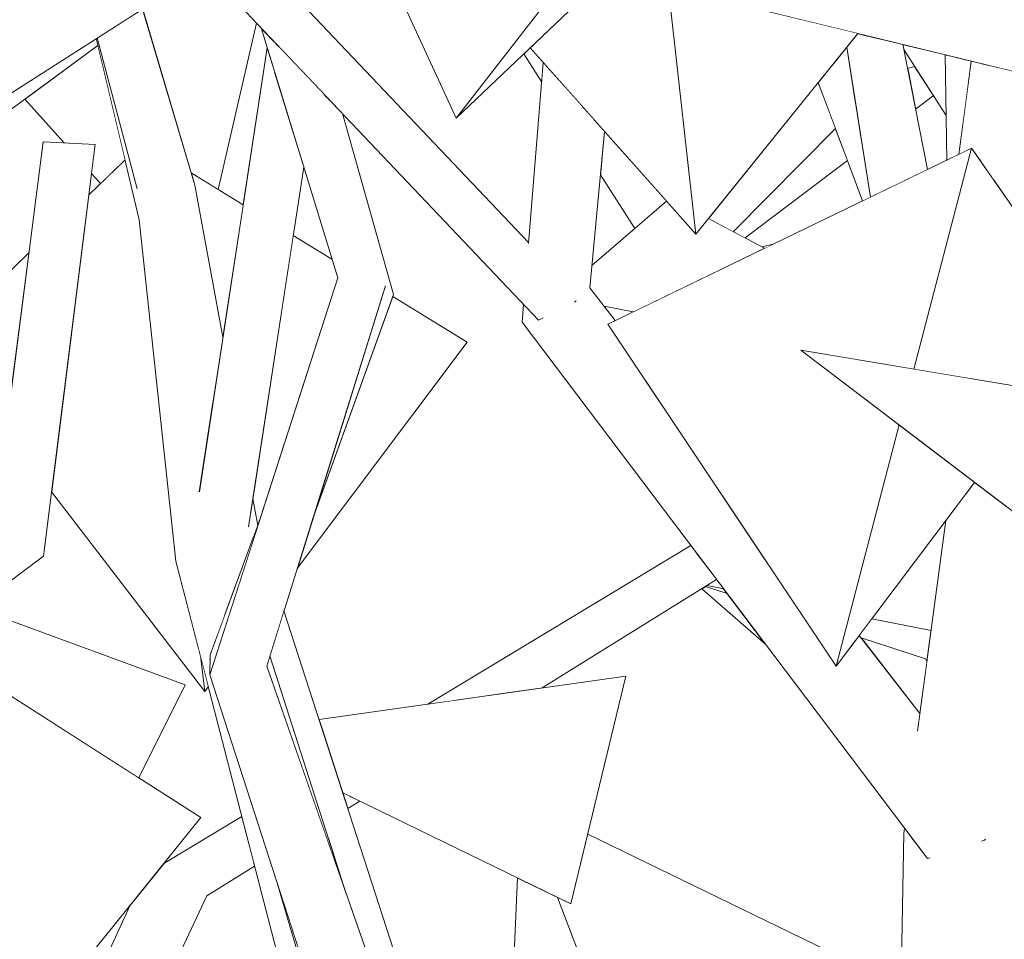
# Model space of a CAD drawing. Extents: x -289599 to -184549, y 66678 to 295474.
# Tile 331 of 656: x -263558 to -263473, y 72239 to 72319. Entities that reach past the tile are written whole.
import ezdxf

# ---------------------------------------------------------------- set-up
doc = ezdxf.new("R2010")
doc.units = 0
doc.header["$MEASUREMENT"] = 0
doc.linetypes.add('Wipeout_Contour', pattern=[1000, 0, -1000])
doc.layers.add('arch drzewa', color=8, linetype='Continuous')
doc.layers.add('arch drzewa_Nr_Pióra__4', color=8, linetype='Continuous', lineweight=9)

msp = doc.modelspace()

# ---------------------------------------------------------------- wipeouts: each hides what was drawn before it
at = {"color": 254, "linetype": 'Wipeout_Contour', "lineweight": 0, "ltscale": 1281822.019820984}
msp.add_wipeout([(-263483.929, 72317.064), (-263480.399, 72305.149), (-263479.407, 72305.629), (-263481.562, 72316.487)], dxfattribs=at).dxf.layer = 'arch drzewa'
at = {"color": 254, "linetype": 'Wipeout_Contour', "lineweight": 0, "ltscale": 961383.941747}
msp.add_wipeout([(-263486.425, 72316.244), (-263487.593, 72314.795), (-263485.658, 72311.389)], dxfattribs=at).dxf.layer = 'arch drzewa'
at = {"color": 254, "linetype": 'Wipeout_Contour', "lineweight": 0, "ltscale": 961352.62234}
msp.add_wipeout([(-263476.264, 72315.195), (-263476.159, 72310.92), (-263475.618, 72315.038)], dxfattribs=at).dxf.layer = 'arch drzewa'
at = {"color": 254, "linetype": 'Wipeout_Contour', "lineweight": 0, "ltscale": 1281792.105991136}
msp.add_wipeout([(-263474.735, 72314.823), (-263474.897, 72306.487), (-263473.64, 72304.677), (-263472.767, 72314.343)], dxfattribs=at).dxf.layer = 'arch drzewa'
at = {"color": 254, "linetype": 'Wipeout_Contour', "lineweight": 0, "ltscale": 1282047.462983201}
msp.add_wipeout([(-263548.02, 72303.938), (-263541.463, 72285.352), (-263540.585, 72291.068), (-263543.027, 72304.254)], dxfattribs=at).dxf.layer = 'arch drzewa'
at = {"color": 254, "linetype": 'Wipeout_Contour', "lineweight": 0, "ltscale": 961486.576246}
msp.add_wipeout([(-263532.811, 72275.231), (-263525.774, 72294.764), (-263526.47, 72295.516)], dxfattribs=at).dxf.layer = 'arch drzewa'
at = {"color": 254, "linetype": 'Wipeout_Contour', "lineweight": 0, "ltscale": 1602372.079391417}
msp.add_wipeout([(-263508.73, 72295.36), (-263510.614, 72293.427), (-263498.476, 72279.18), (-263507.163, 72292.196), (-263506.52, 72292.508)], dxfattribs=at).dxf.layer = 'arch drzewa'
at = {"color": 254, "linetype": 'Wipeout_Contour', "lineweight": 0, "ltscale": 1282005.33709313}
msp.add_wipeout([(-263538.151, 72275.964), (-263537.64, 72274.517), (-263537.561, 72274.732), (-263537.987, 72277.033)], dxfattribs=at).dxf.layer = 'arch drzewa'
at = {"color": 254, "linetype": 'Wipeout_Contour', "lineweight": 0, "ltscale": 1282091.885513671}
msp.add_wipeout([(-263566.737, 72269.305), (-263562.108, 72267.602), (-263556.148, 72272.075), (-263560.451, 72275.058)], dxfattribs=at).dxf.layer = 'arch drzewa'
at = {"color": 254, "linetype": 'Wipeout_Contour', "lineweight": 0, "ltscale": 961508.875215}
msp.add_wipeout([(-263543.378, 72273.14), (-263540.447, 72266.894), (-263537.924, 72273.747)], dxfattribs=at).dxf.layer = 'arch drzewa'
at = {"color": 254, "linetype": 'Wipeout_Contour', "lineweight": 0, "ltscale": 1281875.190771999}
msp.add_wipeout([(-263516.98, 72260.039), (-263512.881, 72260.62), (-263497.72, 72270.028), (-263499.438, 72272.301)], dxfattribs=at).dxf.layer = 'arch drzewa'
at = {"color": 254, "linetype": 'Wipeout_Contour', "lineweight": 0, "ltscale": 1281947.955021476}
msp.add_wipeout([(-263529.99, 72250.946), (-263529.736, 72250.162), (-263528.702, 72250.804), (-263529.58, 72251.232)], dxfattribs=at).dxf.layer = 'arch drzewa'
at = {"color": 254, "linetype": 'Wipeout_Contour', "lineweight": 0, "ltscale": 2883837.786312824}
msp.add_wipeout([(-263471.054, 72247.234), (-263477.381, 72245.845), (-263474.78, 72219.979), (-263474.597, 72220.013), (-263470.422, 72208.515), (-263470.202, 72209.667), (-263470.779, 72235.116), (-263471.137, 72235.55), (-263470.796, 72235.864)], dxfattribs=at).dxf.layer = 'arch drzewa'
at = {"color": 254, "linetype": 'Wipeout_Contour', "lineweight": 0, "ltscale": 1602333.745351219}
msp.add_wipeout([(-263515.423, 72234.953), (-263510.633, 72227.233), (-263508.328, 72234.106), (-263511.53, 72242.437), (-263515.019, 72244.137)], dxfattribs=at).dxf.layer = 'arch drzewa'
at = {"color": 254, "linetype": 'Wipeout_Contour', "lineweight": 0, "ltscale": 1282005.625857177}
msp.add_wipeout([(-263546.317, 72243.657), (-263556.188, 72217.148), (-263554.189, 72216.639), (-263541.979, 72242.566)], dxfattribs=at).dxf.layer = 'arch drzewa'

# ---------------------------------------------------------------- next in the draw order: wipeouts: each hides what was drawn before it
at = {"color": 254, "linetype": 'Wipeout_Contour', "lineweight": 0, "ltscale": 1281804.648938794}
msp.add_wipeout([(-263476.264, 72315.195), (-263477.045, 72315.386), (-263476.657, 72307.129), (-263476.159, 72310.92)], dxfattribs=at).dxf.layer = 'arch drzewa'
at = {"color": 254, "linetype": 'Wipeout_Contour', "lineweight": 0, "ltscale": 1281843.084708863}
msp.add_wipeout([(-263487.593, 72314.795), (-263487.801, 72314.538), (-263485.14, 72308.104), (-263485.658, 72311.389)], dxfattribs=at).dxf.layer = 'arch drzewa'
at = {"color": 254, "linetype": 'Wipeout_Contour', "lineweight": 0, "ltscale": 1281786.774988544}
msp.add_wipeout([(-263473.64, 72304.677), (-263472.259, 72302.688), (-263472.152, 72314.193), (-263472.767, 72314.343)], dxfattribs=at).dxf.layer = 'arch drzewa'
at = {"color": 254, "linetype": 'Wipeout_Contour', "lineweight": 0, "ltscale": 961439.516439}
msp.add_wipeout([(-263508.73, 72295.36), (-263507.445, 72308.928), (-263508.412, 72310.017)], dxfattribs=at).dxf.layer = 'arch drzewa'
at = {"color": 254, "linetype": 'Wipeout_Contour', "lineweight": 0, "ltscale": 961567.762513}
msp.add_wipeout([(-263556.148, 72272.075), (-263551.683, 72307.8), (-263556.181, 72308.018)], dxfattribs=at).dxf.layer = 'arch drzewa'
at = {"color": 254, "linetype": 'Wipeout_Contour', "lineweight": 0, "ltscale": 961509.863917}
msp.add_wipeout([(-263540.447, 72266.894), (-263543.378, 72273.14), (-263541.027, 72265.319)], dxfattribs=at).dxf.layer = 'arch drzewa'
at = {"color": 254, "linetype": 'Wipeout_Contour', "lineweight": 0, "ltscale": 1281884.88951117}
msp.add_wipeout([(-263499.583, 72272.493), (-263520.597, 72259.526), (-263516.98, 72260.039), (-263499.438, 72272.301)], dxfattribs=at).dxf.layer = 'arch drzewa'
at = {"color": 254, "linetype": 'Wipeout_Contour', "lineweight": 0, "ltscale": 961462.610329}
msp.add_wipeout([(-263529.58, 72251.232), (-263530.177, 72251.523), (-263529.99, 72250.946)], dxfattribs=at).dxf.layer = 'arch drzewa'
at = {"color": 254, "linetype": 'Wipeout_Contour', "lineweight": 0, "ltscale": 961289.828506}
msp.add_wipeout([(-263474.78, 72219.979), (-263477.381, 72245.845), (-263477.055, 72219.554)], dxfattribs=at).dxf.layer = 'arch drzewa'
at = {"color": 254, "linetype": 'Wipeout_Contour', "lineweight": 0, "ltscale": 961485.324385}
msp.add_wipeout([(-263541.979, 72242.566), (-263537.83, 72245.14), (-263537.901, 72245.416)], dxfattribs=at).dxf.layer = 'arch drzewa'
at = {"color": 254, "linetype": 'Wipeout_Contour', "lineweight": 0, "ltscale": 961512.28161}
msp.add_wipeout([(-263546.317, 72243.657), (-263558.124, 72217.641), (-263556.188, 72217.148)], dxfattribs=at).dxf.layer = 'arch drzewa'

# ---------------------------------------------------------------- next in the draw order: wipeouts: each hides what was drawn before it
at = {"color": 254, "linetype": 'Wipeout_Contour', "lineweight": 0, "ltscale": 1602256.408089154}
msp.add_wipeout([(-263477.045, 72315.386), (-263477.89, 72315.592), (-263477.75, 72306.431), (-263476.681, 72306.948), (-263476.657, 72307.129)], dxfattribs=at).dxf.layer = 'arch drzewa'
at = {"color": 254, "linetype": 'Wipeout_Contour', "lineweight": 0, "ltscale": 1281841.21655215}
msp.add_wipeout([(-263488.725, 72313.393), (-263484.575, 72304.521), (-263485.14, 72308.104), (-263487.801, 72314.538)], dxfattribs=at).dxf.layer = 'arch drzewa'
at = {"color": 254, "linetype": 'Wipeout_Contour', "lineweight": 0, "ltscale": 961568.832886}
msp.add_wipeout([(-263556.181, 72308.018), (-263560.451, 72275.058), (-263556.148, 72272.075)], dxfattribs=at).dxf.layer = 'arch drzewa'
at = {"color": 254, "linetype": 'Wipeout_Contour', "lineweight": 0, "ltscale": 1602519.278086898}
msp.add_wipeout([(-263543.378, 72273.14), (-263544.668, 72271.618), (-263541.706, 72262.94), (-263541.702, 72263.487), (-263541.027, 72265.319)], dxfattribs=at).dxf.layer = 'arch drzewa'
at = {"color": 254, "linetype": 'Wipeout_Contour', "lineweight": 0, "ltscale": 1281889.386899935}
msp.add_wipeout([(-263521.311, 72259.425), (-263520.597, 72259.526), (-263499.583, 72272.493), (-263499.907, 72272.922)], dxfattribs=at).dxf.layer = 'arch drzewa'
at = {"color": 254, "linetype": 'Wipeout_Contour', "lineweight": 0, "ltscale": 1281957.826624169}
msp.add_wipeout([(-263536.505, 72263.411), (-263531.525, 72247.88), (-263523.381, 72230.525), (-263535.287, 72267.31)], dxfattribs=at).dxf.layer = 'arch drzewa'
at = {"color": 254, "linetype": 'Wipeout_Contour', "lineweight": 0, "ltscale": 4165612.939731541}
msp.add_wipeout([(-263480.776, 72247.61), (-263481.479, 72247.975), (-263478.404, 72196.496), (-263477.912, 72196.41), (-263476.753, 72195.301), (-263476.972, 72212.907), (-263478.696, 72219.095), (-263478.42, 72219.299), (-263477.055, 72219.554), (-263477.381, 72245.845), (-263479.274, 72246.829), (-263479.283, 72245.848), (-263479.413, 72245.806)], dxfattribs=at).dxf.layer = 'arch drzewa'
at = {"color": 254, "linetype": 'Wipeout_Contour', "lineweight": 0, "ltscale": 1602521.174956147}
msp.add_wipeout([(-263558.683, 72217.783), (-263558.124, 72217.641), (-263546.317, 72243.657), (-263546.855, 72243.963), (-263548.465, 72241.966)], dxfattribs=at).dxf.layer = 'arch drzewa'

# ---------------------------------------------------------------- next in the draw order: wipeouts: each hides what was drawn before it
at = {"color": 254, "linetype": 'Wipeout_Contour', "lineweight": 0, "ltscale": 1602248.23869592}
msp.add_wipeout([(-263475.618, 72315.038), (-263476.681, 72306.948), (-263475.586, 72307.478), (-263474.897, 72306.487), (-263474.735, 72314.823)], dxfattribs=at).dxf.layer = 'arch drzewa'
at = {"color": 254, "linetype": 'Wipeout_Contour', "lineweight": 0, "ltscale": 1602297.095697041}
msp.add_wipeout([(-263488.725, 72313.393), (-263488.907, 72313.167), (-263485.05, 72302.898), (-263484.371, 72303.227), (-263484.575, 72304.521)], dxfattribs=at).dxf.layer = 'arch drzewa'
at = {"color": 254, "linetype": 'Wipeout_Contour', "lineweight": 0, "ltscale": 2884549.336767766}
msp.add_wipeout([(-263541.463, 72285.352), (-263548.02, 72303.938), (-263543.378, 72273.14), (-263537.924, 72273.747), (-263537.64, 72274.517), (-263538.151, 72275.964), (-263538.342, 72274.718), (-263542.246, 72274.267), (-263542.625, 72277.779)], dxfattribs=at).dxf.layer = 'arch drzewa'
at = {"color": 254, "linetype": 'Wipeout_Contour', "lineweight": 0, "ltscale": 1281743.89738472}
msp.add_wipeout([(-263474.419, 72277.772), (-263477.381, 72245.845), (-263471.054, 72247.234), (-263472.52, 72276.326)], dxfattribs=at).dxf.layer = 'arch drzewa'
at = {"color": 254, "linetype": 'Wipeout_Contour', "lineweight": 0, "ltscale": 1281891.974380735}
msp.add_wipeout([(-263522.788, 72259.216), (-263521.311, 72259.425), (-263499.907, 72272.922), (-263499.962, 72272.994)], dxfattribs=at).dxf.layer = 'arch drzewa'
at = {"color": 254, "linetype": 'Wipeout_Contour', "lineweight": 0, "ltscale": 1281988.300395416}
msp.add_wipeout([(-263538.666, 72248.377), (-263546.317, 72243.657), (-263541.979, 72242.566), (-263537.901, 72245.416)], dxfattribs=at).dxf.layer = 'arch drzewa'
at = {"color": 254, "linetype": 'Wipeout_Contour', "lineweight": 0, "ltscale": 1281927.852077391}
msp.add_wipeout([(-263523.381, 72230.525), (-263531.525, 72247.88), (-263529.965, 72243.018), (-263525.397, 72229.953)], dxfattribs=at).dxf.layer = 'arch drzewa'
at = {"color": 254, "linetype": 'Wipeout_Contour', "lineweight": 0, "ltscale": 1281717.32990062}
msp.add_wipeout([(-263481.479, 72247.975), (-263482.451, 72194.817), (-263480.585, 72196.878), (-263478.404, 72196.496)], dxfattribs=at).dxf.layer = 'arch drzewa'
at = {"color": 254, "linetype": 'Wipeout_Contour', "lineweight": 0, "ltscale": 1282021.874593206}
msp.add_wipeout([(-263548.663, 72241.721), (-263559.546, 72218.003), (-263558.683, 72217.783), (-263548.465, 72241.966)], dxfattribs=at).dxf.layer = 'arch drzewa'

# ---------------------------------------------------------------- next in the draw order: wipeouts: each hides what was drawn before it
at = {"color": 254, "linetype": 'Wipeout_Contour', "lineweight": 0, "ltscale": 1281828.031802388}
msp.add_wipeout([(-263483.929, 72317.064), (-263485.17, 72317.366), (-263482.697, 72304.037), (-263480.399, 72305.149)], dxfattribs=at).dxf.layer = 'arch drzewa'
at = {"color": 254, "linetype": 'Wipeout_Contour', "lineweight": 0, "ltscale": 1602527.602944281}
msp.add_wipeout([(-263536.121, 72314.175), (-263542.246, 72274.267), (-263538.342, 72274.718), (-263533.566, 72305.834), (-263534.368, 72308.452)], dxfattribs=at).dxf.layer = 'arch drzewa'
at = {"color": 254, "linetype": 'Wipeout_Contour', "lineweight": 0, "ltscale": 961541.405736}
msp.add_wipeout([(-263543.378, 72273.14), (-263548.02, 72303.938), (-263547.846, 72301.265)], dxfattribs=at).dxf.layer = 'arch drzewa'
at = {"color": 254, "linetype": 'Wipeout_Contour', "lineweight": 0, "ltscale": 961400.595628}
msp.add_wipeout([(-263510.614, 72293.427), (-263493.136, 72271.179), (-263498.476, 72279.18)], dxfattribs=at).dxf.layer = 'arch drzewa'
at = {"color": 254, "linetype": 'Wipeout_Contour', "lineweight": 0, "ltscale": 1281759.684684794}
msp.add_wipeout([(-263477.381, 72245.845), (-263474.419, 72277.772), (-263475.329, 72278.465), (-263476.1, 72277.444)], dxfattribs=at).dxf.layer = 'arch drzewa'
at = {"color": 254, "linetype": 'Wipeout_Contour', "lineweight": 0, "ltscale": 961492.96751}
msp.add_wipeout([(-263546.317, 72243.657), (-263538.666, 72248.377), (-263538.689, 72248.467)], dxfattribs=at).dxf.layer = 'arch drzewa'
at = {"color": 254, "linetype": 'Wipeout_Contour', "lineweight": 0, "ltscale": 961318.493842}
msp.add_wipeout([(-263481.415, 72248.455), (-263481.479, 72247.975), (-263480.776, 72247.61)], dxfattribs=at).dxf.layer = 'arch drzewa'

# ---------------------------------------------------------------- next in the draw order: linework, layer by layer
at = {"layer": 'arch drzewa_Nr_Pióra__4', "linetype": 'Continuous'}
for p, q in [((-263474.457, 72247.402), (-263474.734, 72247.312)), ((-263474.389, 72247.503), (-263474.457, 72247.402))]:
    msp.add_line(p, q, dxfattribs=at)

# ---------------------------------------------------------------- next in the draw order: wipeouts: each hides what was drawn before it
at = {"color": 254, "linetype": 'Wipeout_Contour', "lineweight": 0, "ltscale": 961558.114797}
msp.add_wipeout([(-263547.577, 72319.543), (-263549.225, 72318.49), (-263543.027, 72304.254)], dxfattribs=at).dxf.layer = 'arch drzewa'
at = {"color": 254, "linetype": 'Wipeout_Contour', "lineweight": 0, "ltscale": 1602293.184444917}
msp.add_wipeout([(-263485.857, 72316.948), (-263483.03, 72303.876), (-263482.697, 72304.037), (-263485.17, 72317.366), (-263485.462, 72317.437)], dxfattribs=at).dxf.layer = 'arch drzewa'
at = {"color": 254, "linetype": 'Wipeout_Contour', "lineweight": 0, "ltscale": 1281819.077910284}
msp.add_wipeout([(-263477.89, 72315.592), (-263481.562, 72316.487), (-263481.472, 72316.035), (-263477.809, 72310.31)], dxfattribs=at).dxf.layer = 'arch drzewa'
at = {"color": 254, "linetype": 'Wipeout_Contour', "lineweight": 0, "ltscale": 2243074.252171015}
msp.add_wipeout([(-263477.818, 72275.165), (-263480.272, 72256.944), (-263478.245, 72252.224), (-263478.396, 72251.814), (-263479.274, 72246.829), (-263477.381, 72245.845), (-263476.1, 72277.444)], dxfattribs=at).dxf.layer = 'arch drzewa'
at = {"color": 254, "linetype": 'Wipeout_Contour', "lineweight": 0, "ltscale": 1602496.149890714}
msp.add_wipeout([(-263546.855, 72243.963), (-263546.317, 72243.657), (-263538.689, 72248.467), (-263538.946, 72249.462), (-263545.717, 72245.375)], dxfattribs=at).dxf.layer = 'arch drzewa'

# ---------------------------------------------------------------- next in the draw order: wipeouts: each hides what was drawn before it
at = {"color": 254, "linetype": 'Wipeout_Contour', "lineweight": 0, "ltscale": 1282079.319421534}
msp.add_wipeout([(-263549.225, 72318.49), (-263551.491, 72317.041), (-263548.02, 72303.938), (-263543.027, 72304.254)], dxfattribs=at).dxf.layer = 'arch drzewa'
at = {"color": 254, "linetype": 'Wipeout_Contour', "lineweight": 0, "ltscale": 1281834.433220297}
msp.add_wipeout([(-263485.857, 72316.948), (-263486.425, 72316.244), (-263484.371, 72303.227), (-263483.03, 72303.876)], dxfattribs=at).dxf.layer = 'arch drzewa'
at = {"color": 254, "linetype": 'Wipeout_Contour', "lineweight": 0, "ltscale": 1281819.137993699}
msp.add_wipeout([(-263480.534, 72314.569), (-263481.145, 72314.388), (-263480.447, 72310.867), (-263478.909, 72312.028)], dxfattribs=at).dxf.layer = 'arch drzewa'
at = {"color": 254, "linetype": 'Wipeout_Contour', "lineweight": 0, "ltscale": 3204906.034364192}
msp.add_wipeout([(-263541.706, 72262.94), (-263544.668, 72271.618), (-263533.562, 72228.611), (-263530.004, 72228.646), (-263530.644, 72230.521), (-263531.014, 72228.697), (-263531.123, 72229.035), (-263532.947, 72233.806), (-263535.835, 72243.594), (-263541.716, 72261.768)], dxfattribs=at).dxf.layer = 'arch drzewa'
at = {"color": 254, "linetype": 'Wipeout_Contour', "lineweight": 0, "ltscale": 1281778.372821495}
msp.add_wipeout([(-263485.913, 72264.434), (-263480.171, 72257.694), (-263480.077, 72258.394), (-263485.344, 72265.189)], dxfattribs=at).dxf.layer = 'arch drzewa'

# ---------------------------------------------------------------- next in the draw order: wipeouts: each hides what was drawn before it
at = {"color": 254, "linetype": 'Wipeout_Contour', "lineweight": 0, "ltscale": 1282031.392946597}
msp.add_wipeout([(-263542.625, 72277.779), (-263542.246, 72274.267), (-263536.121, 72314.175), (-263536.732, 72316.171)], dxfattribs=at).dxf.layer = 'arch drzewa'
at = {"color": 254, "linetype": 'Wipeout_Contour', "lineweight": 0, "ltscale": 961530.552963}
msp.add_wipeout([(-263543.378, 72273.14), (-263547.846, 72301.265), (-263544.668, 72271.618)], dxfattribs=at).dxf.layer = 'arch drzewa'
at = {"color": 254, "linetype": 'Wipeout_Contour', "lineweight": 0, "ltscale": 1602217.090989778}
msp.add_wipeout([(-263486.856, 72263.185), (-263478.245, 72252.224), (-263480.272, 72256.944), (-263480.171, 72257.694), (-263485.913, 72264.434)], dxfattribs=at).dxf.layer = 'arch drzewa'
at = {"color": 254, "linetype": 'Wipeout_Contour', "lineweight": 0, "ltscale": 961479.338001}
msp.add_wipeout([(-263536.784, 72262.52), (-263529.965, 72243.018), (-263536.505, 72263.411)], dxfattribs=at).dxf.layer = 'arch drzewa'

# ---------------------------------------------------------------- next in the draw order: wipeouts: each hides what was drawn before it
at = {"color": 254, "linetype": 'Wipeout_Contour', "lineweight": 0, "ltscale": 1282085.499285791}
msp.add_wipeout([(-263551.579, 72316.985), (-263547.846, 72301.265), (-263548.02, 72303.938), (-263551.491, 72317.041)], dxfattribs=at).dxf.layer = 'arch drzewa'
at = {"color": 254, "linetype": 'Wipeout_Contour', "lineweight": 0, "ltscale": 3525118.945312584}
msp.add_wipeout([(-263513.336, 72292.71), (-263514.61, 72292.375), (-263478.396, 72251.814), (-263478.245, 72252.224), (-263486.856, 72263.185), (-263487.357, 72262.52), (-263493.136, 72271.179), (-263510.614, 72293.427), (-263513.07, 72292.78), (-263512.976, 72292.643), (-263513.176, 72292.542)], dxfattribs=at).dxf.layer = 'arch drzewa'
at = {"color": 254, "linetype": 'Wipeout_Contour', "lineweight": 0, "ltscale": 1281954.760504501}
msp.add_wipeout([(-263536.784, 72262.52), (-263541.716, 72261.768), (-263525.46, 72229.859), (-263525.329, 72229.757)], dxfattribs=at).dxf.layer = 'arch drzewa'

# ---------------------------------------------------------------- next in the draw order: wipeouts: each hides what was drawn before it
at = {"color": 254, "linetype": 'Wipeout_Contour', "lineweight": 0, "ltscale": 961626.97536}
msp.add_wipeout([(-263581.441, 72297.898), (-263546, 72320.551), (-263584.246, 72321.606)], dxfattribs=at).dxf.layer = 'arch drzewa'
at = {"color": 254, "linetype": 'Wipeout_Contour', "lineweight": 0, "ltscale": 1281921.909475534}
msp.add_wipeout([(-263509.405, 72311.133), (-263510.614, 72293.427), (-263508.73, 72295.36), (-263508.412, 72310.017)], dxfattribs=at).dxf.layer = 'arch drzewa'
at = {"color": 254, "linetype": 'Wipeout_Contour', "lineweight": 0, "ltscale": 961492.026525}
msp.add_wipeout([(-263530.62, 72296.218), (-263536.784, 72262.52), (-263526.47, 72295.516)], dxfattribs=at).dxf.layer = 'arch drzewa'
at = {"color": 254, "linetype": 'Wipeout_Contour', "lineweight": 0, "ltscale": 1602233.898610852}
msp.add_wipeout([(-263478.396, 72251.814), (-263514.61, 72292.375), (-263479.413, 72245.806), (-263479.283, 72245.848), (-263479.274, 72246.829)], dxfattribs=at).dxf.layer = 'arch drzewa'
at = {"color": 254, "linetype": 'Wipeout_Contour', "lineweight": 0, "ltscale": 1922907.643469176}
msp.add_wipeout([(-263525.46, 72229.859), (-263541.716, 72261.768), (-263531.014, 72228.697), (-263530.644, 72230.521), (-263530.655, 72230.813), (-263525.547, 72229.91)], dxfattribs=at).dxf.layer = 'arch drzewa'

# ---------------------------------------------------------------- next in the draw order: linework, layer by layer
at = {"layer": 'arch drzewa_Nr_Pióra__4', "linetype": 'Continuous'}
for p, q in [((-263481.479, 72247.975), (-263481.415, 72248.455)), ((-263479.186, 72245.88), (-263479.413, 72245.806)), ((-263541.979, 72242.566), (-263537.83, 72245.14))]:
    msp.add_line(p, q, dxfattribs=at)

# ---------------------------------------------------------------- next in the draw order: wipeouts: each hides what was drawn before it
at = {"color": 254, "linetype": 'Wipeout_Contour', "lineweight": 0, "ltscale": 961446.419354}
msp.add_wipeout([(-263509.405, 72311.133), (-263510.936, 72312.857), (-263510.614, 72293.427)], dxfattribs=at).dxf.layer = 'arch drzewa'
at = {"color": 254, "linetype": 'Wipeout_Contour', "lineweight": 0, "ltscale": 2563783.406349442}
msp.add_wipeout([(-263508.547, 72297.296), (-263508.73, 72295.36), (-263507.492, 72293.762), (-263504.977, 72293.254), (-263493.556, 72298.781), (-263498.426, 72301.367), (-263499.519, 72300.011), (-263502.068, 72302.878)], dxfattribs=at).dxf.layer = 'arch drzewa'
at = {"color": 254, "linetype": 'Wipeout_Contour', "lineweight": 0, "ltscale": 961582.068252}
msp.add_wipeout([(-263557.43, 72298.379), (-263565.413, 72290.649), (-263559.441, 72282.855)], dxfattribs=at).dxf.layer = 'arch drzewa'
at = {"color": 254, "linetype": 'Wipeout_Contour', "lineweight": 0, "ltscale": 961498.00709}
msp.add_wipeout([(-263541.716, 72261.768), (-263536.784, 72262.52), (-263530.62, 72296.218)], dxfattribs=at).dxf.layer = 'arch drzewa'
at = {"color": 254, "linetype": 'Wipeout_Contour', "lineweight": 0, "ltscale": 961447.688707}
msp.add_wipeout([(-263514.61, 72292.375), (-263513.336, 72292.71), (-263514.484, 72293.919)], dxfattribs=at).dxf.layer = 'arch drzewa'
at = {"color": 254, "linetype": 'Wipeout_Contour', "lineweight": 0, "ltscale": 961298.336787}
msp.add_wipeout([(-263449.498, 72258.794), (-263459.204, 72284.696), (-263490.411, 72289.95)], dxfattribs=at).dxf.layer = 'arch drzewa'
at = {"color": 254, "linetype": 'Wipeout_Contour', "lineweight": 0, "ltscale": 1281839.1017581}
msp.add_wipeout([(-263498.686, 72269.428), (-263498.998, 72269.235), (-263493.429, 72264.351), (-263496.797, 72268.807)], dxfattribs=at).dxf.layer = 'arch drzewa'
at = {"color": 254, "linetype": 'Wipeout_Contour', "lineweight": 0, "ltscale": 3525046.352043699}
msp.add_wipeout([(-263511.53, 72242.437), (-263508.328, 72234.106), (-263507.724, 72235.908), (-263507.647, 72235.921), (-263507.575, 72235.933), (-263503.687, 72235.184), (-263505.96, 72227.943), (-263497.638, 72206.284), (-263482.168, 72234.953), (-263508.911, 72247.937), (-263510.37, 72241.872)], dxfattribs=at).dxf.layer = 'arch drzewa'
at = {"color": 254, "linetype": 'Wipeout_Contour', "lineweight": 0, "ltscale": 1281947.17187258}
msp.add_wipeout([(-263532.782, 72234.16), (-263535.835, 72243.594), (-263532.947, 72233.806), (-263531.123, 72229.035)], dxfattribs=at).dxf.layer = 'arch drzewa'

# ---------------------------------------------------------------- next in the draw order: linework, layer by layer
at = {"layer": 'arch drzewa_Nr_Pióra__4', "linetype": 'Continuous'}
for p, q in [((-263565.413, 72290.649), (-263557.43, 72298.379)), ((-263509.942, 72294.183), (-263510.068, 72294.119)), ((-263509.957, 72294.252), (-263509.942, 72294.183)), ((-263482.451, 72194.817), (-263481.479, 72247.975)), ((-263532.91, 72233.678), (-263535.835, 72243.594))]:
    msp.add_line(p, q, dxfattribs=at)

# ---------------------------------------------------------------- next in the draw order: wipeouts: each hides what was drawn before it
at = {"color": 254, "linetype": 'Wipeout_Contour', "lineweight": 0, "ltscale": 961409.003533}
msp.add_wipeout([(-263485.462, 72317.437), (-263501.91, 72321.446), (-263499.519, 72300.011)], dxfattribs=at).dxf.layer = 'arch drzewa'
at = {"color": 254, "linetype": 'Wipeout_Contour', "lineweight": 0, "ltscale": 1922897.382695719}
msp.add_wipeout([(-263514.05, 72299.228), (-263511.283, 72295.596), (-263513.07, 72292.78), (-263510.614, 72293.427), (-263510.936, 72312.857), (-263512.768, 72314.917)], dxfattribs=at).dxf.layer = 'arch drzewa'
at = {"color": 254, "linetype": 'Wipeout_Contour', "lineweight": 0, "ltscale": 961501.235992}
msp.add_wipeout([(-263530.206, 72310.474), (-263531.604, 72311.946), (-263525.774, 72294.764)], dxfattribs=at).dxf.layer = 'arch drzewa'
at = {"color": 254, "linetype": 'Wipeout_Contour', "lineweight": 0, "ltscale": 961391.994006}
msp.add_wipeout([(-263492.829, 72299.134), (-263493.786, 72298.903), (-263493.556, 72298.781)], dxfattribs=at).dxf.layer = 'arch drzewa'
at = {"color": 254, "linetype": 'Wipeout_Contour', "lineweight": 0, "ltscale": 961503.937035}
msp.add_wipeout([(-263541.716, 72261.768), (-263537.398, 72275.173), (-263541.702, 72263.487)], dxfattribs=at).dxf.layer = 'arch drzewa'
at = {"color": 254, "linetype": 'Wipeout_Contour', "lineweight": 0, "ltscale": 1281843.863397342}
msp.add_wipeout([(-263498.553, 72269.511), (-263498.686, 72269.428), (-263496.797, 72268.807), (-263497.11, 72269.22)], dxfattribs=at).dxf.layer = 'arch drzewa'
at = {"color": 254, "linetype": 'Wipeout_Contour', "lineweight": 0, "ltscale": 1281773.208536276}
msp.add_wipeout([(-263479.584, 72263.14), (-263485.185, 72264.984), (-263480.077, 72258.394), (-263479.462, 72262.955)], dxfattribs=at).dxf.layer = 'arch drzewa'
at = {"color": 254, "linetype": 'Wipeout_Contour', "lineweight": 0, "ltscale": 1281912.378145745}
msp.add_wipeout([(-263505.61, 72261.651), (-263532.233, 72257.876), (-263530.177, 72251.523), (-263510.37, 72241.872)], dxfattribs=at).dxf.layer = 'arch drzewa'

# ---------------------------------------------------------------- next in the draw order: linework, layer by layer
at = {"layer": 'arch drzewa_Nr_Pióra__4', "linetype": 'Continuous'}
for p, q in [((-263523.381, 72230.525), (-263535.287, 72267.31)), ((-263529.965, 72243.018), (-263536.505, 72263.411)), ((-263525.157, 72229.265), (-263536.784, 72262.52)), ((-263505.61, 72261.651), (-263532.233, 72257.876)), ((-263510.37, 72241.872), (-263505.61, 72261.651)), ((-263530.177, 72251.523), (-263510.37, 72241.872)), ((-263529.736, 72250.162), (-263528.702, 72250.804)), ((-263482.168, 72234.953), (-263508.911, 72247.937)), ((-263515.423, 72234.953), (-263515.019, 72244.137)), ((-263511.53, 72242.437), (-263508.328, 72234.106))]:
    msp.add_line(p, q, dxfattribs=at)

# ---------------------------------------------------------------- next in the draw order: wipeouts: each hides what was drawn before it
at = {"color": 254, "linetype": 'Wipeout_Contour', "lineweight": 0, "ltscale": 1281998.666883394}
msp.add_wipeout([(-263531.604, 72311.946), (-263531.881, 72312.238), (-263526.47, 72295.516), (-263525.774, 72294.764)], dxfattribs=at).dxf.layer = 'arch drzewa'
at = {"color": 254, "linetype": 'Wipeout_Contour', "lineweight": 0, "ltscale": 1281853.240751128}
msp.add_wipeout([(-263496.276, 72300.225), (-263495.257, 72299.684), (-263486.365, 72306.398), (-263487.414, 72309.191)], dxfattribs=at).dxf.layer = 'arch drzewa'
at = {"color": 254, "linetype": 'Wipeout_Contour', "lineweight": 0, "ltscale": 1922668.265676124}
msp.add_wipeout([(-263485.344, 72265.189), (-263485.185, 72264.984), (-263479.584, 72263.14), (-263479.462, 72262.955), (-263479.106, 72265.598), (-263484.254, 72266.634)], dxfattribs=at).dxf.layer = 'arch drzewa'
at = {"color": 254, "linetype": 'Wipeout_Contour', "lineweight": 0, "ltscale": 961505.897668}
msp.add_wipeout([(-263541.852, 72260.715), (-263542.486, 72263.168), (-263542.161, 72260.304)], dxfattribs=at).dxf.layer = 'arch drzewa'

# ---------------------------------------------------------------- next in the draw order: linework, layer by layer
at = {"layer": 'arch drzewa_Nr_Pióra__4', "linetype": 'Continuous'}
for p, q in [((-263541.716, 72261.768), (-263541.702, 72263.487)), ((-263530.807, 72228.058), (-263541.716, 72261.768))]:
    msp.add_line(p, q, dxfattribs=at)

# ---------------------------------------------------------------- next in the draw order: wipeouts: each hides what was drawn before it
at = {"color": 254, "linetype": 'Wipeout_Contour', "lineweight": 0, "ltscale": 961509.435258}
msp.add_wipeout([(-263535.774, 72316.337), (-263526.47, 72295.516), (-263531.881, 72312.238)], dxfattribs=at).dxf.layer = 'arch drzewa'
at = {"color": 254, "linetype": 'Wipeout_Contour', "lineweight": 0, "ltscale": 1281860.941434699}
msp.add_wipeout([(-263488.907, 72313.167), (-263498.426, 72301.367), (-263496.276, 72300.225), (-263487.414, 72309.191)], dxfattribs=at).dxf.layer = 'arch drzewa'

# ---------------------------------------------------------------- next in the draw order: wipeouts: each hides what was drawn before it
at = {"color": 254, "linetype": 'Wipeout_Contour', "lineweight": 0, "ltscale": 1282015.290104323}
msp.add_wipeout([(-263535.774, 72316.337), (-263537.264, 72317.906), (-263530.62, 72296.218), (-263526.47, 72295.516)], dxfattribs=at).dxf.layer = 'arch drzewa'

# ---------------------------------------------------------------- next in the draw order: wipeouts: each hides what was drawn before it
at = {"color": 254, "linetype": 'Wipeout_Contour', "lineweight": 0, "ltscale": 1922958.024372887}
msp.add_wipeout([(-263538.942, 72324.72), (-263542.176, 72323.079), (-263513.176, 72292.542), (-263512.976, 72292.643), (-263513.07, 72292.78), (-263511.283, 72295.596)], dxfattribs=at).dxf.layer = 'arch drzewa'

# ---------------------------------------------------------------- next in the draw order: linework, layer by layer
at = {"layer": 'arch drzewa_Nr_Pióra__4', "linetype": 'Continuous'}
for p, q in [((-263514.61, 72292.375), (-263514.484, 72293.919)), ((-263512.782, 72292.742), (-263513.176, 72292.542))]:
    msp.add_line(p, q, dxfattribs=at)

# ---------------------------------------------------------------- next in the draw order: wipeouts: each hides what was drawn before it
at = {"color": 254, "linetype": 'Wipeout_Contour', "lineweight": 0, "ltscale": 1602478.90612539}
msp.add_wipeout([(-263539.163, 72325.731), (-263538.942, 72324.72), (-263511.283, 72295.596), (-263514.05, 72299.228), (-263514.046, 72299.283)], dxfattribs=at).dxf.layer = 'arch drzewa'

# ---------------------------------------------------------------- next in the draw order: wipeouts: each hides what was drawn before it
at = {"color": 254, "linetype": 'Wipeout_Contour', "lineweight": 0, "ltscale": 1922878.672405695}
msp.add_wipeout([(-263513.899, 72316.19), (-263499.519, 72300.011), (-263501.91, 72321.446), (-263506.053, 72322.455), (-263502.174, 72323.81), (-263502.53, 72327.005)], dxfattribs=at).dxf.layer = 'arch drzewa'
at = {"color": 254, "linetype": 'Wipeout_Contour', "lineweight": 0, "ltscale": 1282044.282134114}
msp.add_wipeout([(-263538.821, 72302.565), (-263543.351, 72305.343), (-263543.027, 72304.254), (-263540.585, 72291.068)], dxfattribs=at).dxf.layer = 'arch drzewa'
at = {"color": 254, "linetype": 'Wipeout_Contour', "lineweight": 0, "ltscale": 1923006.97766503}
msp.add_wipeout([(-263534.477, 72299.901), (-263537.987, 72277.033), (-263537.561, 72274.732), (-263537.398, 72275.173), (-263530.62, 72296.218), (-263531.118, 72297.841)], dxfattribs=at).dxf.layer = 'arch drzewa'

# ---------------------------------------------------------------- next in the draw order: linework, layer by layer
at = {"layer": 'arch drzewa_Nr_Pióra__4', "linetype": 'Continuous'}
for p, q in [((-263531.118, 72297.841), (-263534.477, 72299.901)), ((-263537.561, 72274.732), (-263537.987, 72277.033)), ((-263541.702, 72263.487), (-263537.398, 72275.173))]:
    msp.add_line(p, q, dxfattribs=at)

# ---------------------------------------------------------------- next in the draw order: wipeouts: each hides what was drawn before it
at = {"color": 254, "linetype": 'Wipeout_Contour', "lineweight": 0, "ltscale": 961380.821822}
msp.add_wipeout([(-263458.673, 72310.908), (-263486.769, 72329.189), (-263506.053, 72322.455)], dxfattribs=at).dxf.layer = 'arch drzewa'
at = {"color": 254, "linetype": 'Wipeout_Contour', "lineweight": 0, "ltscale": 1281950.645240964}
msp.add_wipeout([(-263514.461, 72315.656), (-263512.907, 72313.21), (-263512.768, 72314.917), (-263513.899, 72316.19)], dxfattribs=at).dxf.layer = 'arch drzewa'
at = {"color": 254, "linetype": 'Wipeout_Contour', "lineweight": 0, "ltscale": 1281908.39308364}
msp.add_wipeout([(-263507.801, 72305.167), (-263504.835, 72300.494), (-263502.068, 72302.878), (-263507.445, 72308.928)], dxfattribs=at).dxf.layer = 'arch drzewa'
at = {"color": 254, "linetype": 'Wipeout_Contour', "lineweight": 0, "ltscale": 2243590.396202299}
msp.add_wipeout([(-263552.231, 72303.412), (-263555.452, 72277.649), (-263542.161, 72260.304), (-263542.486, 72263.168), (-263544.668, 72271.618), (-263547.846, 72301.265), (-263549.081, 72306.463)], dxfattribs=at).dxf.layer = 'arch drzewa'
at = {"color": 254, "linetype": 'Wipeout_Contour', "lineweight": 0, "ltscale": 1281974.285001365}
msp.add_wipeout([(-263534.133, 72271.001), (-263519.388, 72290.649), (-263525.833, 72294.601), (-263532.811, 72275.231)], dxfattribs=at).dxf.layer = 'arch drzewa'

# ---------------------------------------------------------------- next in the draw order: linework, layer by layer
at = {"layer": 'arch drzewa_Nr_Pióra__4', "linetype": 'Continuous'}
for p, q in [((-263541.716, 72261.768), (-263530.62, 72296.218)), ((-263536.784, 72262.52), (-263526.47, 72295.516)), ((-263526.828, 72294.429), (-263526.47, 72295.516)), ((-263532.811, 72275.231), (-263525.774, 72294.764)), ((-263519.388, 72290.649), (-263525.833, 72294.601)), ((-263534.133, 72271.001), (-263519.388, 72290.649))]:
    msp.add_line(p, q, dxfattribs=at)

# ---------------------------------------------------------------- next in the draw order: wipeouts: each hides what was drawn before it
at = {"color": 254, "linetype": 'Wipeout_Contour', "lineweight": 0, "ltscale": 1922997.390485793}
msp.add_wipeout([(-263531.763, 72334.899), (-263520.335, 72310.069), (-263498.149, 72338.635), (-263525.876, 72335.554), (-263526.477, 72331.247), (-263529.022, 72335.204)], dxfattribs=at).dxf.layer = 'arch drzewa'
at = {"color": 254, "linetype": 'Wipeout_Contour', "lineweight": 0, "ltscale": 961346.283382}
msp.add_wipeout([(-263483.404, 72327), (-263458.673, 72310.908), (-263472.489, 72329.189)], dxfattribs=at).dxf.layer = 'arch drzewa'
at = {"color": 254, "linetype": 'Wipeout_Contour', "lineweight": 0, "ltscale": 2884650.42327401}
msp.add_wipeout([(-263544.909, 72321.209), (-263547.504, 72319.298), (-263543.351, 72305.343), (-263540.99, 72303.895), (-263537.662, 72318.326), (-263542.176, 72323.079), (-263542.397, 72324.09), (-263542.374, 72324.102), (-263543.283, 72324.272)], dxfattribs=at).dxf.layer = 'arch drzewa'
at = {"color": 254, "linetype": 'Wipeout_Contour', "lineweight": 0, "ltscale": 2243666.697907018}
msp.add_wipeout([(-263557.776, 72311.733), (-263554.372, 72307.93), (-263551.683, 72307.8), (-263551.998, 72305.279), (-263551.211, 72304.4), (-263549.081, 72306.463), (-263551.44, 72316.399)], dxfattribs=at).dxf.layer = 'arch drzewa'
at = {"color": 254, "linetype": 'Wipeout_Contour', "lineweight": 0, "ltscale": 1922731.892611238}
msp.add_wipeout([(-263475.586, 72307.478), (-263507.163, 72292.196), (-263487.357, 72262.52), (-263481.877, 72283.452), (-263490.411, 72289.95), (-263480.607, 72288.3)], dxfattribs=at).dxf.layer = 'arch drzewa'
at = {"color": 254, "linetype": 'Wipeout_Contour', "lineweight": 0, "ltscale": 1602597.830634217}
msp.add_wipeout([(-263578.114, 72273.492), (-263570.298, 72257.28), (-263561.65, 72261.604), (-263547.885, 72252.817), (-263543.871, 72260.89)], dxfattribs=at).dxf.layer = 'arch drzewa'

# ---------------------------------------------------------------- next in the draw order: linework, layer by layer
at = {"layer": 'arch drzewa_Nr_Pióra__4', "linetype": 'Continuous'}
for p, q in [((-263543.027, 72304.254), (-263547.577, 72319.543)), ((-263540.99, 72303.895), (-263537.662, 72318.326)), ((-263530.62, 72296.218), (-263537.264, 72317.906)), ((-263542.644, 72277.655), (-263536.732, 72316.171)), ((-263484.371, 72303.227), (-263486.425, 72316.244)), ((-263481.472, 72316.035), (-263477.809, 72310.31)), ((-263480.534, 72314.569), (-263481.145, 72314.388)), ((-263485.05, 72302.898), (-263488.907, 72313.167)), ((-263480.447, 72310.867), (-263478.909, 72312.028)), ((-263525.774, 72294.764), (-263530.206, 72310.474)), ((-263487.414, 72309.191), (-263496.276, 72300.225)), ((-263508.73, 72295.36), (-263507.445, 72308.928)), ((-263538.361, 72274.594), (-263533.566, 72305.834)), ((-263495.257, 72299.684), (-263486.365, 72306.398)), ((-263538.821, 72302.565), (-263543.351, 72305.343)), ((-263504.835, 72300.494), (-263507.801, 72305.167)), ((-263540.585, 72291.068), (-263543.027, 72304.254)), ((-263502.068, 72302.878), (-263508.547, 72297.296)), ((-263544.668, 72271.618), (-263547.846, 72301.265)), ((-263493.556, 72298.781), (-263498.426, 72301.367)), ((-263492.829, 72299.134), (-263493.786, 72298.903)), ((-263506.52, 72292.508), (-263508.73, 72295.36)), ((-263507.492, 72293.762), (-263504.977, 72293.254)), ((-263522.788, 72259.216), (-263499.962, 72272.994)), ((-263562.108, 72267.602), (-263556.148, 72272.075)), ((-263512.881, 72260.62), (-263497.72, 72270.028)), ((-263498.998, 72269.235), (-263493.429, 72264.351)), ((-263496.797, 72268.807), (-263498.686, 72269.428)), ((-263497.11, 72269.22), (-263498.553, 72269.511))]:
    msp.add_line(p, q, dxfattribs=at)

# ---------------------------------------------------------------- next in the draw order: wipeouts: each hides what was drawn before it
at = {"color": 254, "linetype": 'Wipeout_Contour', "lineweight": 0, "ltscale": 961445.843692}
msp.add_wipeout([(-263498.149, 72338.635), (-263520.335, 72310.069), (-263494.231, 72334.899)], dxfattribs=at).dxf.layer = 'arch drzewa'
at = {"color": 254, "linetype": 'Wipeout_Contour', "lineweight": 0, "ltscale": 1282126.220399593}
msp.add_wipeout([(-263566.947, 72307.162), (-263569.733, 72302.926), (-263551.44, 72316.399), (-263551.579, 72316.985)], dxfattribs=at).dxf.layer = 'arch drzewa'
at = {"color": 254, "linetype": 'Wipeout_Contour', "lineweight": 0, "ltscale": 1281770.497858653}
msp.add_wipeout([(-263480.607, 72288.3), (-263469.342, 72286.403), (-263464.971, 72292.196), (-263475.586, 72307.478)], dxfattribs=at).dxf.layer = 'arch drzewa'
at = {"color": 254, "linetype": 'Wipeout_Contour', "lineweight": 0, "ltscale": 961339.800445}
msp.add_wipeout([(-263481.877, 72283.452), (-263487.357, 72262.52), (-263475.329, 72278.465)], dxfattribs=at).dxf.layer = 'arch drzewa'
at = {"color": 254, "linetype": 'Wipeout_Contour', "lineweight": 0, "ltscale": 961534.022868}
msp.add_wipeout([(-263564.875, 72221.613), (-263561.65, 72261.604), (-263542.492, 72249.374)], dxfattribs=at).dxf.layer = 'arch drzewa'

# ---------------------------------------------------------------- next in the draw order: linework, layer by layer
at = {"layer": 'arch drzewa_Nr_Pióra__4', "linetype": 'Continuous'}
for p, q in [((-263498.149, 72338.635), (-263520.335, 72310.069)), ((-263520.335, 72310.069), (-263531.763, 72334.899)), ((-263520.335, 72310.069), (-263494.231, 72334.899)), ((-263514.046, 72299.283), (-263539.163, 72325.731)), ((-263513.176, 72292.542), (-263542.176, 72323.079)), ((-263506.053, 72322.455), (-263458.673, 72310.908)), ((-263501.91, 72321.446), (-263499.519, 72300.011)), ((-263546, 72320.551), (-263581.441, 72297.898)), ((-263547.846, 72301.265), (-263551.579, 72316.985)), ((-263548.02, 72303.938), (-263551.491, 72317.041)), ((-263499.519, 72300.011), (-263485.462, 72317.437)), ((-263551.44, 72316.399), (-263569.733, 72302.926)), ((-263499.519, 72300.011), (-263513.899, 72316.19)), ((-263479.407, 72305.629), (-263481.562, 72316.487)), ((-263512.907, 72313.21), (-263514.461, 72315.656)), ((-263477.75, 72306.431), (-263477.89, 72315.592)), ((-263514.053, 72299.186), (-263512.768, 72314.917)), ((-263476.681, 72306.948), (-263475.618, 72315.038)), ((-263557.776, 72311.733), (-263554.372, 72307.93)), ((-263560.451, 72275.058), (-263556.181, 72308.018)), ((-263551.683, 72307.8), (-263556.181, 72308.018)), ((-263556.148, 72272.075), (-263551.683, 72307.8)), ((-263507.163, 72292.196), (-263475.586, 72307.478)), ((-263475.586, 72307.478), (-263480.607, 72288.3)), ((-263464.971, 72292.196), (-263475.586, 72307.478)), ((-263552.231, 72303.412), (-263549.081, 72306.463)), ((-263551.998, 72305.279), (-263551.211, 72304.4)), ((-263479.413, 72245.806), (-263514.61, 72292.375)), ((-263487.357, 72262.52), (-263507.163, 72292.196)), ((-263459.204, 72284.696), (-263490.411, 72289.95)), ((-263490.411, 72289.95), (-263449.498, 72258.794)), ((-263481.877, 72283.452), (-263487.357, 72262.52)), ((-263487.357, 72262.52), (-263475.329, 72278.465)), ((-263542.161, 72260.304), (-263555.452, 72277.649)), ((-263480.281, 72256.876), (-263477.818, 72275.165)), ((-263543.871, 72260.89), (-263578.114, 72273.492)), ((-263533.562, 72228.611), (-263544.668, 72271.618)), ((-263479.106, 72265.598), (-263484.254, 72266.634)), ((-263480.077, 72258.394), (-263485.344, 72265.189)), ((-263479.584, 72263.14), (-263485.185, 72264.984)), ((-263542.486, 72263.168), (-263542.161, 72260.304)), ((-263479.462, 72262.955), (-263479.584, 72263.14)), ((-263542.492, 72249.374), (-263561.65, 72261.604)), ((-263547.885, 72252.817), (-263543.871, 72260.89)), ((-263542.161, 72260.304), (-263541.852, 72260.715)), ((-263564.875, 72221.613), (-263542.492, 72249.374)), ((-263545.717, 72245.375), (-263538.946, 72249.462)), ((-263554.189, 72216.639), (-263541.979, 72242.566)), ((-263559.546, 72218.003), (-263548.663, 72241.721))]:
    msp.add_line(p, q, dxfattribs=at)

doc.saveas('drawing.dxf')
